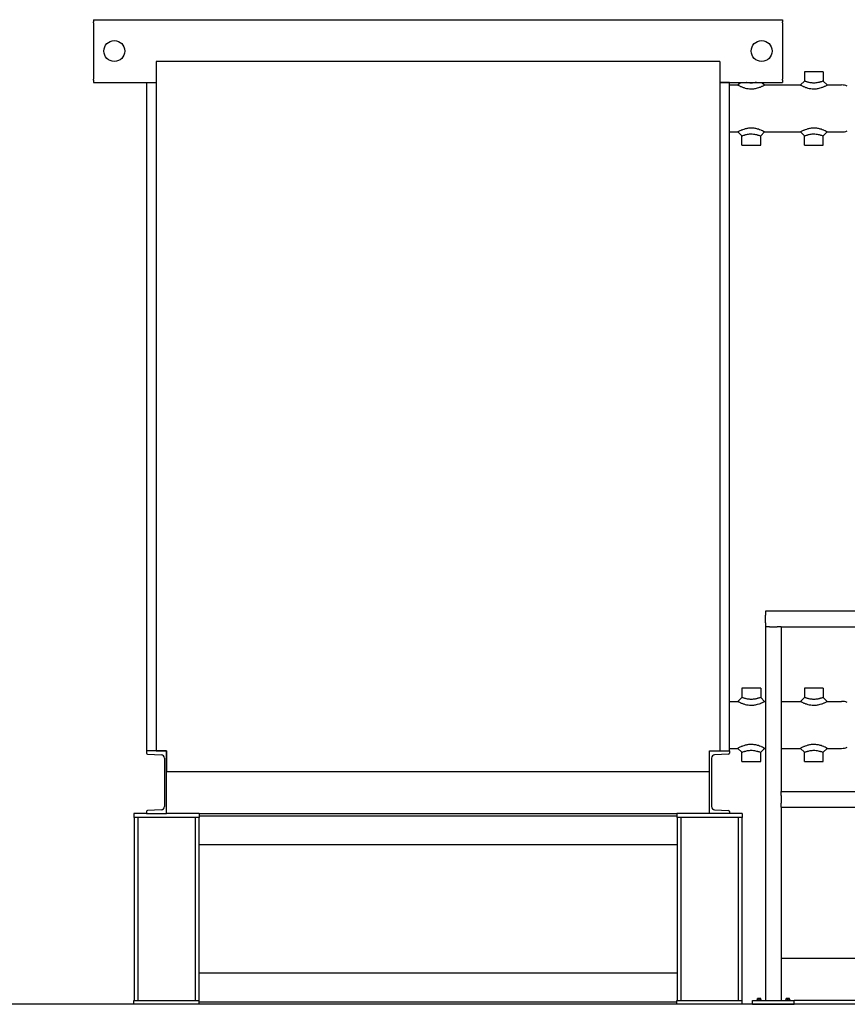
# Model space of a CAD drawing. Header units: inches. Extents: x 24 to 1128, y -58 to 748.
# Tile 469 of 656: x 500 to 580, y 334 to 428. Entities that reach past the tile are written whole.
import ezdxf

# ---------------------------------------------------------------- set-up
doc = ezdxf.new("R2010")
doc.units = ezdxf.units.IN
doc.header["$LTSCALE"] = 32
doc.header["$MEASUREMENT"] = 0
doc.layers.add('Visible (ANSI)', color=7, linetype='Continuous', lineweight=30)

msp = doc.modelspace()

# ---------------------------------------------------------------- linework, layer by layer
at = {"layer": 'Visible (ANSI)'}
for p, q in [((507.34313, 427.98367), (573.34313, 427.98367)), ((507.34313, 427.98367), (507.34313, 427.77662)), ((573.34313, 427.98367), (573.34313, 427.77662)), ((507.34313, 427.68075), (507.34313, 427.77662)), ((507.34313, 427.68075), (507.34313, 427.61045)), ((507.34313, 427.61045), (507.34313, 427.30772)), ((507.34313, 427.30772), (507.34313, 422.65962)), ((573.34313, 427.68075), (573.34313, 427.77662)), ((573.34313, 427.68075), (573.34313, 427.61045)), ((573.34313, 427.61045), (573.34313, 427.30772)), ((573.34313, 427.30772), (573.34313, 422.65962)), ((513.34313, 423.98367), (513.34313, 357.98367)), ((567.34313, 423.98367), (513.34313, 423.98367)), ((567.34313, 423.98367), (567.34313, 357.98367)), ((507.34313, 422.65962), (507.34313, 422.35689)), ((507.34313, 422.35689), (507.34313, 422.28658)), ((507.34313, 422.19072), (507.34313, 422.28658)), ((573.34313, 422.65962), (573.34313, 422.35689)), ((573.34313, 422.35689), (573.34313, 422.28658)), ((573.34313, 422.19072), (573.34313, 422.28658)), ((577.24938, 422.98367), (575.43688, 422.98367)), ((575.43688, 422.98367), (575.43688, 422.10867)), ((577.24938, 422.98367), (577.24938, 422.10867)), ((507.34313, 422.19072), (507.34313, 421.98367)), ((507.34313, 421.98367), (513.34313, 421.98367)), ((512.42313, 421.98367), (512.42313, 357.98367)), ((512.42313, 421.98367), (513.34313, 421.98367)), ((568.26313, 421.98367), (567.34313, 421.98367)), ((567.34313, 421.98367), (573.34313, 421.98367)), ((568.26313, 357.98367), (568.26313, 421.98367)), ((568.26313, 421.73367), (569.06188, 421.73367)), ((569.06188, 421.73367), (569.31188, 421.98367)), ((571.37438, 421.98367), (571.62438, 421.73367)), ((571.62438, 421.73367), (575.06188, 421.73367)), ((573.34313, 422.19072), (573.34313, 421.98367)), ((575.06188, 421.73367), (575.43688, 422.10867)), ((577.24938, 422.10867), (577.62438, 421.73367)), ((577.62438, 421.73367), (578.99277, 421.73367)), ((568.26313, 417.23367), (569.06188, 417.23367)), ((569.43688, 416.85867), (569.06188, 417.23367)), ((569.43688, 415.98367), (569.43688, 416.85867)), ((571.62438, 417.23367), (571.24938, 416.85867)), ((571.24938, 415.98367), (571.24938, 416.85867)), ((571.62438, 417.23367), (575.06188, 417.23367)), ((575.43688, 416.85867), (575.06188, 417.23367)), ((575.43688, 415.98367), (575.43688, 416.85867)), ((577.62438, 417.23367), (577.24938, 416.85867)), ((577.24938, 415.98367), (577.24938, 416.85867)), ((577.62438, 417.23367), (578.99277, 417.23367)), ((569.43688, 415.98367), (571.24938, 415.98367)), ((575.43688, 415.98367), (577.24938, 415.98367)), ((601.95163, 371.35867), (571.71813, 371.35867)), ((571.71813, 371.35867), (571.71813, 370.98367)), ((571.71813, 370.23367), (571.71813, 370.98367)), ((571.71813, 370.23367), (571.71813, 369.85867)), ((571.71813, 369.85867), (571.71813, 334.10867)), ((572.09313, 369.85867), (571.71813, 369.85867)), ((572.09313, 369.85867), (572.84313, 369.85867)), ((573.21813, 369.85867), (572.84313, 369.85867)), ((573.21813, 369.85867), (573.21813, 354.10867)), ((573.21813, 369.85867), (600.45163, 369.85867)), ((571.24938, 363.98367), (569.43688, 363.98367)), ((569.43688, 363.98367), (569.43688, 363.10867)), ((571.24938, 363.98367), (571.24938, 363.10867)), ((577.24938, 363.98367), (575.43688, 363.98367)), ((575.43688, 363.98367), (575.43688, 363.10867)), ((577.24938, 363.98367), (577.24938, 363.10867)), ((569.06188, 362.73367), (569.43688, 363.10867)), ((571.24938, 363.10867), (571.62438, 362.73367)), ((575.06188, 362.73367), (575.43688, 363.10867)), ((577.24938, 363.10867), (577.62438, 362.73367)), ((568.26313, 362.73367), (569.06188, 362.73367)), ((571.62438, 362.73367), (571.71813, 362.73367)), ((573.21813, 362.73367), (575.06188, 362.73367)), ((577.62438, 362.73367), (578.99277, 362.73367)), ((568.26313, 358.23367), (569.06188, 358.23367)), ((569.43688, 357.85867), (569.06188, 358.23367)), ((571.62438, 358.23367), (571.24938, 357.85867)), ((571.62438, 358.23367), (571.71813, 358.23367)), ((573.21813, 358.23367), (575.06188, 358.23367)), ((575.43688, 357.85867), (575.06188, 358.23367)), ((577.62438, 358.23367), (577.24938, 357.85867)), ((577.62438, 358.23367), (578.99277, 358.23367)), ((514.34313, 357.98367), (512.42313, 357.98367)), ((512.42313, 357.98367), (512.42313, 357.77662)), ((512.51411, 357.68075), (513.85586, 357.61045)), ((513.34313, 357.98367), (514.34313, 357.98367)), ((514.14313, 357.30772), (514.14313, 352.65962)), ((514.34313, 357.98367), (514.34313, 355.98367)), ((514.34313, 351.98367), (514.34313, 357.98367)), ((566.34313, 355.98367), (566.34313, 357.98367)), ((566.34313, 357.98367), (567.34313, 357.98367)), ((566.34313, 351.98367), (566.34313, 357.98367)), ((566.34313, 357.98367), (568.26313, 357.98367)), ((566.54313, 357.30772), (566.54313, 352.65962)), ((568.17216, 357.68075), (566.83041, 357.61045)), ((568.26313, 357.98367), (568.26313, 357.77662)), ((569.43688, 356.98367), (569.43688, 357.85867)), ((571.24938, 356.98367), (571.24938, 357.85867)), ((575.43688, 356.98367), (575.43688, 357.85867)), ((577.24938, 356.98367), (577.24938, 357.85867)), ((569.43688, 356.98367), (571.24938, 356.98367)), ((575.43688, 356.98367), (577.24938, 356.98367)), ((566.34313, 355.98367), (514.34313, 355.98367)), ((573.21813, 354.10867), (600.45163, 354.10867)), ((573.21813, 353.73367), (573.21813, 354.10867)), ((573.21813, 353.73367), (573.21813, 352.98367)), ((573.21813, 352.60867), (573.21813, 352.98367)), ((573.21813, 352.60867), (573.21813, 334.10867)), ((573.21813, 352.60867), (600.45163, 352.60867)), ((512.42313, 351.98367), (511.21813, 351.98367)), ((511.21813, 351.98367), (511.21813, 351.60867)), ((517.46813, 351.60867), (511.21813, 351.60867)), ((511.24313, 351.60867), (511.24313, 334.10867)), ((511.60813, 351.60867), (511.60813, 334.10867)), ((512.42313, 352.19072), (512.42313, 351.98367)), ((512.42313, 351.98367), (514.34313, 351.98367)), ((513.85586, 352.35689), (512.51411, 352.28658)), ((517.46813, 351.98367), (514.34313, 351.98367)), ((517.07813, 351.60867), (517.07813, 334.10867)), ((517.44313, 351.60867), (517.44313, 334.10867)), ((517.46813, 351.98367), (517.46813, 351.60867)), ((517.46813, 351.98367), (563.21813, 351.98367)), ((563.21813, 351.73367), (517.46813, 351.73367)), ((566.34313, 351.98367), (563.21813, 351.98367)), ((563.21813, 351.98367), (563.21813, 351.60867)), ((569.46813, 351.60867), (563.21813, 351.60867)), ((563.24313, 351.60867), (563.24313, 334.10867)), ((563.60813, 351.60867), (563.60813, 334.10867)), ((568.26313, 351.98367), (566.34313, 351.98367)), ((566.83041, 352.35689), (568.17216, 352.28658)), ((568.26313, 352.19072), (568.26313, 351.98367)), ((569.46813, 351.98367), (568.26313, 351.98367)), ((569.07813, 351.60867), (569.07813, 334.10867)), ((569.44313, 351.60867), (569.44313, 334.10867)), ((569.46813, 351.98367), (569.46813, 351.60867)), ((563.24313, 348.98367), (517.44313, 348.98367)), ((600.45163, 338.10867), (573.21813, 338.10867)), ((517.44313, 336.73367), (563.24313, 336.73367)), ((727.28063, 333.73367), (494.28063, 333.73367)), ((511.21813, 334.10867), (517.46813, 334.10867)), ((511.21813, 333.73367), (511.21813, 334.10867)), ((517.46813, 333.73367), (517.46813, 334.10867)), ((517.46813, 333.98367), (563.21813, 333.98367)), ((563.21813, 334.10867), (569.46813, 334.10867)), ((563.21813, 333.73367), (563.21813, 334.10867)), ((569.46813, 333.73367), (569.46813, 334.10867)), ((570.46813, 334.10867), (574.46813, 334.10867)), ((570.46813, 333.73367), (570.46813, 334.10867)), ((570.46813, 333.73367), (574.46813, 333.73367)), ((570.87713, 334.14767), (571.30913, 334.14767)), ((570.87713, 334.14767), (570.87713, 334.10867)), ((571.01513, 334.30267), (570.93713, 334.30267)), ((570.93713, 334.30267), (570.93713, 334.28345)), ((570.93713, 334.14767), (570.93713, 334.28345)), ((571.17113, 334.30267), (571.01513, 334.30267)), ((571.09313, 334.14767), (571.09313, 334.28345)), ((571.24913, 334.30267), (571.17113, 334.30267)), ((571.24913, 334.28345), (571.24913, 334.30267)), ((571.24913, 334.14767), (571.24913, 334.28345)), ((571.30913, 334.14767), (571.30913, 334.10867)), ((573.62713, 334.14767), (574.05913, 334.14767)), ((573.62713, 334.14767), (573.62713, 334.10867)), ((573.76513, 334.30267), (573.68713, 334.30267)), ((573.68713, 334.30267), (573.68713, 334.28345)), ((573.68713, 334.14767), (573.68713, 334.28345)), ((573.92113, 334.30267), (573.76513, 334.30267)), ((573.84313, 334.14767), (573.84313, 334.28345)), ((573.99913, 334.30267), (573.92113, 334.30267)), ((573.99913, 334.28345), (573.99913, 334.30267)), ((573.99913, 334.14767), (573.99913, 334.28345)), ((574.05913, 334.14767), (574.05913, 334.10867)), ((574.46813, 333.73367), (574.46813, 334.10867)), ((599.20163, 334.10867), (574.46813, 334.10867))]:
    msp.add_line(p, q, dxfattribs=at)
for centre in [(509.34313, 424.98367), (571.34313, 424.98367)]:
    msp.add_circle(centre, 1, dxfattribs=at)
for centre, radius, start, end in [((578.99277, 420.23367), 1.5, 68.2727182, 90), ((578.99277, 418.73367), 1.5, 270, 291.7272818), ((578.99277, 361.23367), 1.5, 68.2727182, 90), ((578.99277, 359.73367), 1.5, 270, 291.7272818), ((512.51913, 357.77662), 0.096, 180, 267.0004445), ((513.83999, 357.30772), 0.30314, 0, 87.0004445), ((566.84627, 357.30772), 0.30314, 92.9995555, 180), ((568.16713, 357.77662), 0.096, 272.9995555, 0), ((513.83999, 352.65962), 0.30314, 272.9995555, 0), ((566.84627, 352.65962), 0.30314, 180, 267.0004445), ((512.51913, 352.19072), 0.096, 92.9995555, 180), ((568.16713, 352.19072), 0.096, 0, 87.0004445)]:
    msp.add_arc(centre, radius, start, end, dxfattribs=at)
for centre, start_param, end_param in [((571.01513, 334.08205), 0, 0.42053434), ((571.01513, 334.08205), 5.86265097, 6.28318531), ((571.17113, 334.08205), 0, 0.42053434), ((571.17113, 334.08205), 5.86265097, 6.28318531), ((573.76513, 334.08205), 0, 0.42053434), ((573.76513, 334.08205), 5.86265097, 6.28318531), ((573.92113, 334.08205), 0, 0.42053434), ((573.92113, 334.08205), 5.86265097, 6.28318531)]:
    msp.add_ellipse(centre, major_axis=(0, 0.22062), ratio=0.8660254, start_param=start_param, end_param=end_param, dxfattribs=at)
for points, knots in [([(569.06188, 421.73367), (569.06188, 421.73367), (569.06978, 421.72913), (569.10255, 421.7108), (569.12741, 421.69704), (569.19235, 421.66276), (569.23249, 421.64225), (569.31062, 421.60499), (569.34556, 421.58899), (569.41801, 421.5577), (569.45491, 421.54255), (569.53575, 421.51163), (569.57924, 421.49607), (569.70697, 421.45457), (569.79698, 421.42985), (569.98835, 421.39058), (570.08987, 421.37626), (570.24223, 421.3657), (570.29313, 421.36397), (570.39905, 421.36397), (570.45609, 421.36614), (570.62657, 421.37936), (570.73967, 421.39731), (570.92406, 421.43939), (570.99896, 421.46076), (571.1214, 421.50092), (571.17137, 421.51923), (571.25592, 421.55254), (571.2918, 421.56764), (571.36076, 421.5981), (571.39322, 421.61322), (571.47492, 421.65272), (571.51851, 421.67553), (571.58617, 421.71196), (571.60878, 421.72482), (571.62248, 421.73259), (571.62438, 421.73367), (571.62438, 421.73367)], [-10.53620947, -10.53620947, -10.53620947, -10.53620947, -10.09742969, -10.09742969, -9.65864991, -9.65864991, -9.21987013, -9.21987013, -8.91402858, -8.91402858, -8.62064719, -8.62064719, -8.3272658, -8.3272658, -7.80934495, -7.80934495, -7.28680588, -7.28680588, -7.02413965, -7.02413965, -6.73038552, -6.73038552, -6.1456643, -6.1456643, -5.70642662, -5.70642662, -5.36339235, -5.36339235, -5.07134153, -5.07134153, -4.77929071, -4.77929071, -4.26949959, -4.26949959, -3.72862879, -3.72862879, -3.51206982, -3.51206982, -3.51206982, -3.51206982]), ([(570.8357, 421.98367), (570.81996, 421.97982), (570.80396, 421.97603), (570.73903, 421.96127), (570.68867, 421.95121), (570.57138, 421.9321), (570.50441, 421.92451), (570.40683, 421.91898), (570.37466, 421.91809), (570.31494, 421.91809), (570.28624, 421.9188), (570.19929, 421.92321), (570.1398, 421.92922), (570.02066, 421.94677), (569.96096, 421.95826), (569.88551, 421.97527), (569.86788, 421.97943), (569.85057, 421.98367)], [5.56070868, 5.56070868, 5.56070868, 5.56070868, 5.70642662, 5.70642662, 6.1456643, 6.1456643, 6.73038552, 6.73038552, 7.02413965, 7.02413965, 7.28680588, 7.28680588, 7.80934495, 7.80934495, 8.3272658, 8.3272658, 8.48757062, 8.48757062, 8.48757062, 8.48757062]), ([(575.06188, 421.73367), (575.06188, 421.73367), (575.06978, 421.72913), (575.10255, 421.7108), (575.12741, 421.69704), (575.19235, 421.66276), (575.23249, 421.64225), (575.31062, 421.60499), (575.34556, 421.58899), (575.41801, 421.5577), (575.45491, 421.54255), (575.53575, 421.51163), (575.57924, 421.49607), (575.70697, 421.45457), (575.79698, 421.42985), (575.98835, 421.39058), (576.08987, 421.37626), (576.24223, 421.3657), (576.29313, 421.36397), (576.39905, 421.36397), (576.45609, 421.36614), (576.62657, 421.37936), (576.73967, 421.39731), (576.92406, 421.43939), (576.99896, 421.46076), (577.1214, 421.50092), (577.17137, 421.51923), (577.25592, 421.55254), (577.2918, 421.56764), (577.36076, 421.5981), (577.39322, 421.61322), (577.47492, 421.65272), (577.51851, 421.67553), (577.58617, 421.71196), (577.60878, 421.72482), (577.62248, 421.73259), (577.62438, 421.73367), (577.62438, 421.73367)], [-10.53620947, -10.53620947, -10.53620947, -10.53620947, -10.09742969, -10.09742969, -9.65864991, -9.65864991, -9.21987013, -9.21987013, -8.91402858, -8.91402858, -8.62064719, -8.62064719, -8.3272658, -8.3272658, -7.80934495, -7.80934495, -7.28680588, -7.28680588, -7.02413965, -7.02413965, -6.73038551, -6.73038551, -6.1456643, -6.1456643, -5.70642662, -5.70642662, -5.36339235, -5.36339235, -5.07134153, -5.07134153, -4.77929071, -4.77929071, -4.26949959, -4.26949959, -3.72862879, -3.72862879, -3.51206982, -3.51206982, -3.51206982, -3.51206982]), ([(577.24938, 422.10867), (577.24938, 422.10867), (577.24755, 422.10804), (577.2344, 422.10351), (577.21266, 422.09601), (577.15007, 422.07509), (577.11055, 422.06212), (577.04013, 422.04022), (577.0128, 422.03194), (576.95646, 422.01554), (576.92795, 422.00755), (576.86294, 421.99027), (576.82587, 421.98101), (576.73903, 421.96127), (576.68867, 421.95121), (576.57138, 421.9321), (576.50441, 421.92451), (576.40683, 421.91898), (576.37466, 421.91809), (576.31494, 421.91809), (576.28624, 421.9188), (576.19929, 421.92321), (576.1398, 421.92922), (576.02066, 421.94677), (575.96096, 421.95826), (575.8707, 421.97861), (575.83877, 421.98643), (575.77751, 422.00232), (575.74856, 422.01027), (575.69012, 422.02699), (575.66099, 422.0357), (575.59421, 422.05627), (575.55839, 422.06785), (575.49912, 422.08741), (575.47568, 422.09537), (575.44454, 422.10601), (575.43688, 422.10867), (575.43688, 422.10867)], [3.51206982, 3.51206982, 3.51206982, 3.51206982, 3.72862879, 3.72862879, 4.26949959, 4.26949959, 4.77929071, 4.77929071, 5.07134153, 5.07134153, 5.36339235, 5.36339235, 5.70642662, 5.70642662, 6.1456643, 6.1456643, 6.73038551, 6.73038551, 7.02413965, 7.02413965, 7.28680588, 7.28680588, 7.80934495, 7.80934495, 8.3272658, 8.3272658, 8.62064719, 8.62064719, 8.91402858, 8.91402858, 9.21987013, 9.21987013, 9.65864991, 9.65864991, 10.09742969, 10.09742969, 10.53620947, 10.53620947, 10.53620947, 10.53620947]), ([(570.34313, 417.60337), (570.31118, 417.60337), (570.27886, 417.60267), (570.1379, 417.59644), (570.0279, 417.58317), (569.81731, 417.54295), (569.71693, 417.51595), (569.55486, 417.46339), (569.4894, 417.4387), (569.40769, 417.40517), (569.38419, 417.39514), (569.29361, 417.35519), (569.2336, 417.32567), (569.14067, 417.27766), (569.10673, 417.25887), (569.06978, 417.23821), (569.06188, 417.23367), (569.06188, 417.23367)], [-14.0482793, -14.0482793, -14.0482793, -14.0482793, -13.88041818, -13.88041818, -13.31955091, -13.31955091, -12.74821712, -12.74821712, -12.2913286, -12.2913286, -12.09985794, -12.09985794, -11.52555668, -11.52555668, -10.97498925, -10.97498925, -10.53620947, -10.53620947, -10.53620947, -10.53620947]), ([(571.62438, 417.23367), (571.62438, 417.23367), (571.61818, 417.23723), (571.58662, 417.25494), (571.55386, 417.27321), (571.46011, 417.32198), (571.39707, 417.35323), (571.30234, 417.39503), (571.27871, 417.40511), (571.18933, 417.44179), (571.11411, 417.46988), (570.93269, 417.5264), (570.82327, 417.55384), (570.5888, 417.59284), (570.46345, 417.60337), (570.34313, 417.60337)], [-3.51206982, -3.51206982, -3.51206982, -3.51206982, -3.1223982, -3.1223982, -2.55823604, -2.55823604, -1.94948186, -1.94948186, -1.7569507, -1.7569507, -1.24025512, -1.24025512, -0.63207034, -0.63207034, 0, 0, 0, 0]), ([(576.34313, 417.60337), (576.31118, 417.60337), (576.27886, 417.60267), (576.1379, 417.59644), (576.0279, 417.58317), (575.81731, 417.54295), (575.71693, 417.51595), (575.55486, 417.46339), (575.4894, 417.4387), (575.40769, 417.40517), (575.38419, 417.39514), (575.29361, 417.35519), (575.2336, 417.32567), (575.14067, 417.27766), (575.10673, 417.25887), (575.06978, 417.23821), (575.06188, 417.23367), (575.06188, 417.23367)], [-14.0482793, -14.0482793, -14.0482793, -14.0482793, -13.88041818, -13.88041818, -13.31955091, -13.31955091, -12.74821712, -12.74821712, -12.2913286, -12.2913286, -12.09985794, -12.09985794, -11.52555668, -11.52555668, -10.97498925, -10.97498925, -10.53620947, -10.53620947, -10.53620947, -10.53620947]), ([(577.62438, 417.23367), (577.62438, 417.23367), (577.61818, 417.23723), (577.58662, 417.25494), (577.55386, 417.27321), (577.46011, 417.32198), (577.39707, 417.35323), (577.30234, 417.39503), (577.27871, 417.40511), (577.18933, 417.44179), (577.11411, 417.46988), (576.93269, 417.5264), (576.82327, 417.55384), (576.5888, 417.59284), (576.46345, 417.60337), (576.34313, 417.60337)], [-3.51206982, -3.51206982, -3.51206982, -3.51206982, -3.1223982, -3.1223982, -2.55823604, -2.55823604, -1.94948186, -1.94948186, -1.7569507, -1.7569507, -1.24025512, -1.24025512, -0.63207034, -0.63207034, 0, 0, 0, 0]), ([(569.43688, 416.85867), (569.43688, 416.85867), (569.44454, 416.86133), (569.47964, 416.87332), (569.51165, 416.8842), (569.59524, 416.9114), (569.64747, 416.92785), (569.72138, 416.94934), (569.74022, 416.95468), (569.80435, 416.9723), (569.85351, 416.98487), (569.96795, 417.01063), (570.03401, 417.02308), (570.1635, 417.04088), (570.22701, 417.04638), (570.30689, 417.04896), (570.32512, 417.04925), (570.34313, 417.04925)], [10.53620947, 10.53620947, 10.53620947, 10.53620947, 10.97498925, 10.97498925, 11.52555668, 11.52555668, 12.09985794, 12.09985794, 12.2913286, 12.2913286, 12.74821712, 12.74821712, 13.31955091, 13.31955091, 13.88041818, 13.88041818, 14.0482793, 14.0482793, 14.0482793, 14.0482793]), ([(570.34313, 417.04925), (570.41098, 417.04925), (570.48178, 417.045), (570.6231, 417.028), (570.69361, 417.01557), (570.81982, 416.98816), (570.876, 416.97392), (570.94615, 416.95465), (570.96509, 416.94928), (571.04242, 416.92679), (571.09754, 416.90934), (571.18227, 416.88164), (571.21331, 416.87105), (571.24337, 416.86075), (571.24938, 416.85867), (571.24938, 416.85867)], [0, 0, 0, 0, 0.63207034, 0.63207034, 1.24025512, 1.24025512, 1.7569507, 1.7569507, 1.94948186, 1.94948186, 2.55823604, 2.55823604, 3.1223982, 3.1223982, 3.51206982, 3.51206982, 3.51206982, 3.51206982]), ([(575.43688, 416.85867), (575.43688, 416.85867), (575.44454, 416.86133), (575.47964, 416.87332), (575.51165, 416.8842), (575.59524, 416.9114), (575.64747, 416.92785), (575.72138, 416.94934), (575.74022, 416.95468), (575.80435, 416.9723), (575.85351, 416.98487), (575.96795, 417.01063), (576.03401, 417.02308), (576.1635, 417.04088), (576.22701, 417.04638), (576.30689, 417.04896), (576.32512, 417.04925), (576.34313, 417.04925)], [10.53620947, 10.53620947, 10.53620947, 10.53620947, 10.97498925, 10.97498925, 11.52555668, 11.52555668, 12.09985794, 12.09985794, 12.2913286, 12.2913286, 12.74821712, 12.74821712, 13.31955091, 13.31955091, 13.88041818, 13.88041818, 14.0482793, 14.0482793, 14.0482793, 14.0482793]), ([(576.34313, 417.04925), (576.41098, 417.04925), (576.48178, 417.045), (576.6231, 417.028), (576.69361, 417.01557), (576.81982, 416.98816), (576.876, 416.97392), (576.94615, 416.95465), (576.96509, 416.94928), (577.04242, 416.92679), (577.09754, 416.90934), (577.18227, 416.88164), (577.21331, 416.87105), (577.24337, 416.86075), (577.24938, 416.85867), (577.24938, 416.85867)], [0, 0, 0, 0, 0.63207034, 0.63207034, 1.24025512, 1.24025512, 1.7569507, 1.7569507, 1.94948186, 1.94948186, 2.55823604, 2.55823604, 3.1223982, 3.1223982, 3.51206982, 3.51206982, 3.51206982, 3.51206982]), ([(571.24938, 363.10867), (571.24938, 363.10867), (571.24755, 363.10804), (571.2344, 363.10351), (571.21266, 363.09601), (571.15007, 363.07509), (571.11055, 363.06212), (571.04013, 363.04022), (571.0128, 363.03194), (570.95646, 363.01554), (570.92795, 363.00755), (570.86294, 362.99027), (570.82587, 362.98101), (570.73903, 362.96127), (570.68867, 362.95121), (570.57138, 362.9321), (570.50441, 362.92451), (570.40683, 362.91898), (570.37466, 362.91809), (570.31494, 362.91809), (570.28624, 362.9188), (570.19929, 362.92321), (570.1398, 362.92922), (570.02066, 362.94677), (569.96096, 362.95826), (569.8707, 362.97861), (569.83877, 362.98643), (569.77751, 363.00232), (569.74856, 363.01027), (569.69012, 363.02699), (569.66099, 363.0357), (569.59421, 363.05627), (569.55839, 363.06785), (569.49912, 363.08741), (569.47568, 363.09537), (569.44454, 363.10601), (569.43688, 363.10867), (569.43688, 363.10867)], [3.51206982, 3.51206982, 3.51206982, 3.51206982, 3.72862879, 3.72862879, 4.26949959, 4.26949959, 4.77929071, 4.77929071, 5.07134153, 5.07134153, 5.36339235, 5.36339235, 5.70642662, 5.70642662, 6.1456643, 6.1456643, 6.73038552, 6.73038552, 7.02413965, 7.02413965, 7.28680588, 7.28680588, 7.80934495, 7.80934495, 8.3272658, 8.3272658, 8.62064719, 8.62064719, 8.91402858, 8.91402858, 9.21987013, 9.21987013, 9.65864991, 9.65864991, 10.09742969, 10.09742969, 10.53620947, 10.53620947, 10.53620947, 10.53620947]), ([(577.24938, 363.10867), (577.24938, 363.10867), (577.24755, 363.10804), (577.2344, 363.10351), (577.21266, 363.09601), (577.15007, 363.07509), (577.11055, 363.06212), (577.04013, 363.04022), (577.0128, 363.03194), (576.95646, 363.01554), (576.92795, 363.00755), (576.86294, 362.99027), (576.82587, 362.98101), (576.73903, 362.96127), (576.68867, 362.95121), (576.57138, 362.9321), (576.50441, 362.92451), (576.40683, 362.91898), (576.37466, 362.91809), (576.31494, 362.91809), (576.28624, 362.9188), (576.19929, 362.92321), (576.1398, 362.92922), (576.02066, 362.94677), (575.96096, 362.95826), (575.8707, 362.97861), (575.83877, 362.98643), (575.77751, 363.00232), (575.74856, 363.01027), (575.69012, 363.02699), (575.66099, 363.0357), (575.59421, 363.05627), (575.55839, 363.06785), (575.49912, 363.08741), (575.47568, 363.09537), (575.44454, 363.10601), (575.43688, 363.10867), (575.43688, 363.10867)], [3.51206982, 3.51206982, 3.51206982, 3.51206982, 3.72862879, 3.72862879, 4.26949959, 4.26949959, 4.77929071, 4.77929071, 5.07134153, 5.07134153, 5.36339235, 5.36339235, 5.70642662, 5.70642662, 6.1456643, 6.1456643, 6.73038551, 6.73038551, 7.02413965, 7.02413965, 7.28680588, 7.28680588, 7.80934495, 7.80934495, 8.3272658, 8.3272658, 8.62064719, 8.62064719, 8.91402858, 8.91402858, 9.21987013, 9.21987013, 9.65864991, 9.65864991, 10.09742969, 10.09742969, 10.53620947, 10.53620947, 10.53620947, 10.53620947]), ([(569.06188, 362.73367), (569.06188, 362.73367), (569.06978, 362.72913), (569.10255, 362.7108), (569.12741, 362.69704), (569.19235, 362.66276), (569.23249, 362.64225), (569.31062, 362.60499), (569.34556, 362.58899), (569.41801, 362.5577), (569.45491, 362.54255), (569.53575, 362.51163), (569.57924, 362.49607), (569.70697, 362.45457), (569.79698, 362.42985), (569.98835, 362.39058), (570.08987, 362.37626), (570.24223, 362.3657), (570.29313, 362.36397), (570.39905, 362.36397), (570.45609, 362.36614), (570.62657, 362.37936), (570.73967, 362.39731), (570.92406, 362.43939), (570.99896, 362.46076), (571.1214, 362.50092), (571.17137, 362.51923), (571.25592, 362.55254), (571.2918, 362.56764), (571.36076, 362.5981), (571.39322, 362.61322), (571.47492, 362.65272), (571.51851, 362.67553), (571.58617, 362.71196), (571.60878, 362.72482), (571.62248, 362.73259), (571.62438, 362.73367), (571.62438, 362.73367)], [-10.53620947, -10.53620947, -10.53620947, -10.53620947, -10.09742969, -10.09742969, -9.65864991, -9.65864991, -9.21987013, -9.21987013, -8.91402858, -8.91402858, -8.62064719, -8.62064719, -8.3272658, -8.3272658, -7.80934495, -7.80934495, -7.28680588, -7.28680588, -7.02413965, -7.02413965, -6.73038552, -6.73038552, -6.1456643, -6.1456643, -5.70642662, -5.70642662, -5.36339235, -5.36339235, -5.07134153, -5.07134153, -4.77929071, -4.77929071, -4.26949959, -4.26949959, -3.72862879, -3.72862879, -3.51206982, -3.51206982, -3.51206982, -3.51206982]), ([(575.06188, 362.73367), (575.06188, 362.73367), (575.06978, 362.72913), (575.10255, 362.7108), (575.12741, 362.69704), (575.19235, 362.66276), (575.23249, 362.64225), (575.31062, 362.60499), (575.34556, 362.58899), (575.41801, 362.5577), (575.45491, 362.54255), (575.53575, 362.51163), (575.57924, 362.49607), (575.70697, 362.45457), (575.79698, 362.42985), (575.98835, 362.39058), (576.08987, 362.37626), (576.24223, 362.3657), (576.29313, 362.36397), (576.39905, 362.36397), (576.45609, 362.36614), (576.62657, 362.37936), (576.73967, 362.39731), (576.92406, 362.43939), (576.99896, 362.46076), (577.1214, 362.50092), (577.17137, 362.51923), (577.25592, 362.55254), (577.2918, 362.56764), (577.36076, 362.5981), (577.39322, 362.61322), (577.47492, 362.65272), (577.51851, 362.67553), (577.58617, 362.71196), (577.60878, 362.72482), (577.62248, 362.73259), (577.62438, 362.73367), (577.62438, 362.73367)], [-10.53620947, -10.53620947, -10.53620947, -10.53620947, -10.09742969, -10.09742969, -9.65864991, -9.65864991, -9.21987013, -9.21987013, -8.91402858, -8.91402858, -8.62064719, -8.62064719, -8.3272658, -8.3272658, -7.80934495, -7.80934495, -7.28680588, -7.28680588, -7.02413965, -7.02413965, -6.73038551, -6.73038551, -6.1456643, -6.1456643, -5.70642662, -5.70642662, -5.36339235, -5.36339235, -5.07134153, -5.07134153, -4.77929071, -4.77929071, -4.26949959, -4.26949959, -3.72862879, -3.72862879, -3.51206982, -3.51206982, -3.51206982, -3.51206982]), ([(570.34313, 358.60337), (570.31118, 358.60337), (570.27886, 358.60267), (570.1379, 358.59644), (570.0279, 358.58317), (569.81731, 358.54295), (569.71693, 358.51595), (569.55486, 358.46339), (569.4894, 358.4387), (569.40769, 358.40517), (569.38419, 358.39514), (569.29361, 358.35519), (569.2336, 358.32567), (569.14067, 358.27766), (569.10673, 358.25887), (569.06978, 358.23821), (569.06188, 358.23367), (569.06188, 358.23367)], [-14.0482793, -14.0482793, -14.0482793, -14.0482793, -13.88041818, -13.88041818, -13.31955091, -13.31955091, -12.74821712, -12.74821712, -12.2913286, -12.2913286, -12.09985794, -12.09985794, -11.52555668, -11.52555668, -10.97498925, -10.97498925, -10.53620947, -10.53620947, -10.53620947, -10.53620947]), ([(571.62438, 358.23367), (571.62438, 358.23367), (571.61818, 358.23723), (571.58662, 358.25494), (571.55386, 358.27321), (571.46011, 358.32198), (571.39707, 358.35323), (571.30234, 358.39503), (571.27871, 358.40511), (571.18933, 358.44179), (571.11411, 358.46988), (570.93269, 358.5264), (570.82327, 358.55384), (570.5888, 358.59284), (570.46345, 358.60337), (570.34313, 358.60337)], [-3.51206982, -3.51206982, -3.51206982, -3.51206982, -3.1223982, -3.1223982, -2.55823604, -2.55823604, -1.94948186, -1.94948186, -1.7569507, -1.7569507, -1.24025512, -1.24025512, -0.63207034, -0.63207034, 0, 0, 0, 0]), ([(576.34313, 358.60337), (576.31118, 358.60337), (576.27886, 358.60267), (576.1379, 358.59644), (576.0279, 358.58317), (575.81731, 358.54295), (575.71693, 358.51595), (575.55486, 358.46339), (575.4894, 358.4387), (575.40769, 358.40517), (575.38419, 358.39514), (575.29361, 358.35519), (575.2336, 358.32567), (575.14067, 358.27766), (575.10673, 358.25887), (575.06978, 358.23821), (575.06188, 358.23367), (575.06188, 358.23367)], [-14.0482793, -14.0482793, -14.0482793, -14.0482793, -13.88041818, -13.88041818, -13.31955091, -13.31955091, -12.74821712, -12.74821712, -12.2913286, -12.2913286, -12.09985794, -12.09985794, -11.52555668, -11.52555668, -10.97498925, -10.97498925, -10.53620947, -10.53620947, -10.53620947, -10.53620947]), ([(577.62438, 358.23367), (577.62438, 358.23367), (577.61818, 358.23723), (577.58662, 358.25494), (577.55386, 358.27321), (577.46011, 358.32198), (577.39707, 358.35323), (577.30234, 358.39503), (577.27871, 358.40511), (577.18933, 358.44179), (577.11411, 358.46988), (576.93269, 358.5264), (576.82327, 358.55384), (576.5888, 358.59284), (576.46345, 358.60337), (576.34313, 358.60337)], [-3.51206982, -3.51206982, -3.51206982, -3.51206982, -3.1223982, -3.1223982, -2.55823604, -2.55823604, -1.94948186, -1.94948186, -1.7569507, -1.7569507, -1.24025512, -1.24025512, -0.63207034, -0.63207034, 0, 0, 0, 0]), ([(569.43688, 357.85867), (569.43688, 357.85867), (569.44454, 357.86133), (569.47964, 357.87332), (569.51165, 357.8842), (569.59524, 357.9114), (569.64747, 357.92785), (569.72138, 357.94934), (569.74022, 357.95468), (569.80435, 357.9723), (569.85351, 357.98487), (569.96795, 358.01063), (570.03401, 358.02308), (570.1635, 358.04088), (570.22701, 358.04638), (570.30689, 358.04896), (570.32512, 358.04925), (570.34313, 358.04925)], [10.53620947, 10.53620947, 10.53620947, 10.53620947, 10.97498925, 10.97498925, 11.52555668, 11.52555668, 12.09985794, 12.09985794, 12.2913286, 12.2913286, 12.74821712, 12.74821712, 13.31955091, 13.31955091, 13.88041818, 13.88041818, 14.0482793, 14.0482793, 14.0482793, 14.0482793]), ([(570.34313, 358.04925), (570.41098, 358.04925), (570.48178, 358.045), (570.6231, 358.028), (570.69361, 358.01557), (570.81982, 357.98816), (570.876, 357.97392), (570.94615, 357.95465), (570.96509, 357.94928), (571.04242, 357.92679), (571.09754, 357.90934), (571.18227, 357.88164), (571.21331, 357.87105), (571.24337, 357.86075), (571.24938, 357.85867), (571.24938, 357.85867)], [0, 0, 0, 0, 0.63207034, 0.63207034, 1.24025512, 1.24025512, 1.7569507, 1.7569507, 1.94948186, 1.94948186, 2.55823604, 2.55823604, 3.1223982, 3.1223982, 3.51206982, 3.51206982, 3.51206982, 3.51206982]), ([(575.43688, 357.85867), (575.43688, 357.85867), (575.44454, 357.86133), (575.47964, 357.87332), (575.51165, 357.8842), (575.59524, 357.9114), (575.64747, 357.92785), (575.72138, 357.94934), (575.74022, 357.95468), (575.80435, 357.9723), (575.85351, 357.98487), (575.96795, 358.01063), (576.03401, 358.02308), (576.1635, 358.04088), (576.22701, 358.04638), (576.30689, 358.04896), (576.32512, 358.04925), (576.34313, 358.04925)], [10.53620947, 10.53620947, 10.53620947, 10.53620947, 10.97498925, 10.97498925, 11.52555668, 11.52555668, 12.09985794, 12.09985794, 12.2913286, 12.2913286, 12.74821712, 12.74821712, 13.31955091, 13.31955091, 13.88041818, 13.88041818, 14.0482793, 14.0482793, 14.0482793, 14.0482793]), ([(576.34313, 358.04925), (576.41098, 358.04925), (576.48178, 358.045), (576.6231, 358.028), (576.69361, 358.01557), (576.81982, 357.98816), (576.876, 357.97392), (576.94615, 357.95465), (576.96509, 357.94928), (577.04242, 357.92679), (577.09754, 357.90934), (577.18227, 357.88164), (577.21331, 357.87105), (577.24337, 357.86075), (577.24938, 357.85867), (577.24938, 357.85867)], [0, 0, 0, 0, 0.63207034, 0.63207034, 1.24025512, 1.24025512, 1.7569507, 1.7569507, 1.94948186, 1.94948186, 2.55823604, 2.55823604, 3.1223982, 3.1223982, 3.51206982, 3.51206982, 3.51206982, 3.51206982])]:
    msp.add_open_spline(points, degree=3, knots=knots, dxfattribs=at)

doc.saveas('drawing.dxf')
